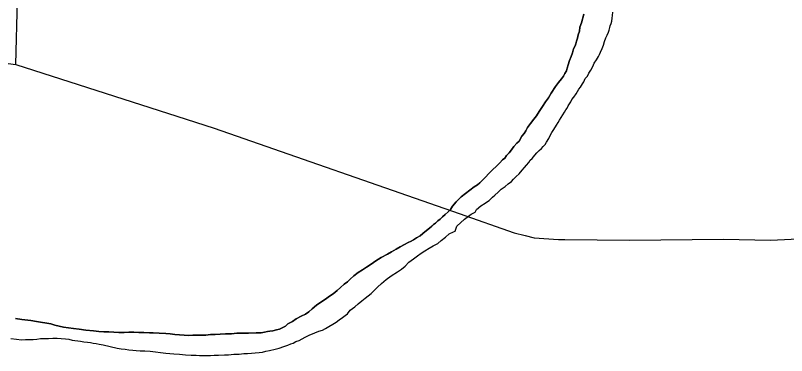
# Model space of a CAD drawing. Extents: x -561 to 1170, y 0 to 846.
# Drawn here: x 115.96 to 126.99, y 206.9 to 211.77 of the extents above; entities that cross this region are included whole.
import ezdxf

# ---------------------------------------------------------------- set-up
doc = ezdxf.new("R2010")
doc.units = 0
for name, color, linetype in [('GM_X_City_Street', 7, 'Continuous'), ('GM_X_Major_River', 7, 'Continuous'), ('GM_X_State_Route', 7, 'Continuous')]:
    doc.layers.add(name, color=color, linetype=linetype)

msp = doc.modelspace()

# ---------------------------------------------------------------- linework, layer by layer
at = {"layer": 'GM_X_City_Street'}
msp.add_lwpolyline([(115.967, 211.064), (116.038, 213.843)], dxfattribs=at)
at = {"layer": 'GM_X_Major_River'}
for points in [[(122.735, 209.119), (122.783, 209.163), (122.815, 209.196), (122.863, 209.235), (122.905, 209.279), (122.964, 209.318), (123.007, 209.357), (123.055, 209.39), (123.081, 209.423), (123.119, 209.462), (123.161, 209.501), (123.204, 209.55), (123.241, 209.589), (123.267, 209.622), (123.299, 209.66), (123.32, 209.693), (123.347, 209.716), (123.389, 209.765), (123.416, 209.798), (123.448, 209.831), (123.48, 209.859), (123.506, 209.892), (123.533, 209.92), (123.554, 209.952), (123.585, 210.002), (123.606, 210.046), (123.632, 210.089), (123.659, 210.133), (123.696, 210.194), (123.722, 210.232), (123.738, 210.265), (123.811, 210.38), (123.832, 210.413), (123.848, 210.44), (123.864, 210.473), (123.901, 210.528), (123.916, 210.561), (123.943, 210.594), (123.98, 210.643), (123.995, 210.676), (124.016, 210.709), (124.038, 210.737), (124.069, 210.786), (124.085, 210.813), (124.106, 210.863), (124.138, 210.896), (124.158, 210.939), (124.185, 210.983), (124.216, 211.033), (124.237, 211.082), (124.269, 211.131), (124.295, 211.175), (124.311, 211.208), (124.326, 211.241), (124.347, 211.29), (124.368, 211.339), (124.383, 211.393), (124.404, 211.443), (124.419, 211.481), (124.44, 211.525), (124.451, 211.552), (124.461, 211.59), (124.466, 211.617), (124.476, 211.65), (124.486, 211.683), (124.491, 211.726), (124.495, 211.764), (124.5, 211.813)], [(122.735, 209.119), (122.783, 209.163), (122.815, 209.196), (122.863, 209.235), (122.905, 209.279), (122.964, 209.318), (123.007, 209.357), (123.055, 209.39), (123.081, 209.423), (123.119, 209.462), (123.161, 209.501), (123.204, 209.55), (123.241, 209.589), (123.267, 209.622), (123.299, 209.66), (123.32, 209.693), (123.347, 209.716), (123.389, 209.765), (123.416, 209.798), (123.448, 209.831), (123.48, 209.859), (123.506, 209.892), (123.533, 209.92), (123.554, 209.952), (123.585, 210.002), (123.606, 210.046), (123.632, 210.089), (123.659, 210.133), (123.696, 210.194), (123.722, 210.232), (123.738, 210.265), (123.811, 210.38), (123.832, 210.413), (123.848, 210.44), (123.864, 210.473), (123.901, 210.528), (123.916, 210.561), (123.943, 210.594), (123.98, 210.643), (123.995, 210.676), (124.016, 210.709), (124.038, 210.737), (124.069, 210.786), (124.085, 210.813), (124.106, 210.863), (124.138, 210.896), (124.158, 210.939), (124.185, 210.983), (124.216, 211.033), (124.237, 211.082), (124.269, 211.131), (124.295, 211.175), (124.311, 211.208), (124.326, 211.241), (124.347, 211.29), (124.368, 211.339), (124.383, 211.393), (124.404, 211.443), (124.419, 211.481), (124.44, 211.525), (124.451, 211.552), (124.461, 211.59), (124.466, 211.617), (124.476, 211.65), (124.486, 211.683), (124.491, 211.726), (124.495, 211.764), (124.5, 211.813)], [(123.864, 211.058), (123.884, 211.118), (123.905, 211.178), (123.926, 211.228), (123.941, 211.287), (123.962, 211.331), (123.972, 211.358), (123.982, 211.397), (123.997, 211.44), (124.007, 211.489), (124.023, 211.538), (124.032, 211.598), (124.053, 211.658), (124.089, 211.783)], [(124.089, 211.783), (124.053, 211.658), (124.032, 211.598), (124.023, 211.538), (124.007, 211.489), (123.997, 211.44), (123.982, 211.397), (123.972, 211.358), (123.962, 211.331), (123.941, 211.287), (123.926, 211.228), (123.905, 211.178), (123.884, 211.118), (123.864, 211.058)], [(118.891, 207.203), (118.967, 207.209), (119.053, 207.211), (119.129, 207.218), (119.205, 207.219), (119.292, 207.221), (119.405, 207.223), (119.476, 207.225), (119.524, 207.236), (119.567, 207.243), (119.6, 207.249), (119.643, 207.255), (119.692, 207.267), (119.735, 207.278), (119.821, 207.318), (119.858, 207.351), (119.922, 207.385), (119.976, 207.424), (120.046, 207.463), (120.11, 207.491), (120.158, 207.525), (120.206, 207.569), (120.265, 207.619), (120.329, 207.664), (120.393, 207.708), (120.452, 207.747), (120.506, 207.781), (120.559, 207.831), (120.607, 207.875), (120.66, 207.919), (120.708, 207.953), (120.746, 207.991), (120.799, 208.041), (120.863, 208.086), (120.922, 208.125), (120.981, 208.164), (121.045, 208.208), (121.115, 208.253), (121.189, 208.303), (121.281, 208.348), (121.34, 208.382), (121.404, 208.421), (121.463, 208.455), (121.522, 208.488), (121.576, 208.517), (121.619, 208.534), (121.651, 208.556), (121.694, 208.584), (121.747, 208.612), (121.785, 208.645), (121.838, 208.69), (121.881, 208.723), (121.913, 208.751), (121.939, 208.773), (121.966, 208.795), (121.998, 208.828), (122.035, 208.851), (122.067, 208.884), (122.105, 208.917), (122.147, 208.956), (122.179, 208.989), (122.211, 209.038), (122.264, 209.099), (122.333, 209.17), (122.52, 209.315), (122.568, 209.343), (122.6, 209.371), (122.637, 209.409), (122.68, 209.453), (122.728, 209.503), (122.775, 209.553), (122.845, 209.614), (122.887, 209.658), (122.925, 209.697), (122.957, 209.724), (122.983, 209.763), (123.02, 209.801), (123.052, 209.84), (123.089, 209.889), (123.131, 209.939), (123.163, 209.967), (123.2, 210.038), (123.232, 210.076), (123.258, 210.115), (123.284, 210.164), (123.327, 210.219), (123.374, 210.28), (123.411, 210.329), (123.448, 210.389), (123.496, 210.461), (123.538, 210.527), (123.58, 210.587), (123.622, 210.653), (123.68, 210.746), (123.727, 210.807), (123.77, 210.856), (123.796, 210.895), (123.817, 210.933), (123.838, 210.971), (123.848, 211.009), (123.864, 211.058)], [(123.864, 211.058), (123.848, 211.009), (123.838, 210.971), (123.817, 210.933), (123.796, 210.895), (123.77, 210.856), (123.727, 210.807), (123.68, 210.746), (123.622, 210.653), (123.58, 210.587), (123.538, 210.527), (123.496, 210.461), (123.448, 210.389), (123.411, 210.329), (123.374, 210.28), (123.327, 210.219), (123.284, 210.164), (123.258, 210.115), (123.232, 210.076), (123.2, 210.038), (123.163, 209.967), (123.131, 209.939), (123.089, 209.889), (123.052, 209.84), (123.02, 209.801), (122.983, 209.763), (122.957, 209.724), (122.925, 209.697), (122.887, 209.658), (122.845, 209.614), (122.775, 209.553), (122.728, 209.503), (122.68, 209.453), (122.637, 209.409), (122.6, 209.371), (122.568, 209.343), (122.52, 209.315), (122.333, 209.17), (122.264, 209.099), (122.211, 209.038), (122.179, 208.989), (122.147, 208.956), (122.105, 208.917), (122.067, 208.884), (122.035, 208.851), (121.998, 208.828), (121.966, 208.795), (121.939, 208.773), (121.913, 208.751), (121.881, 208.723), (121.838, 208.69), (121.785, 208.645), (121.747, 208.612), (121.694, 208.584), (121.651, 208.556), (121.619, 208.534), (121.576, 208.517), (121.522, 208.488), (121.463, 208.455), (121.404, 208.421), (121.34, 208.382), (121.281, 208.348), (121.189, 208.303), (121.115, 208.253), (121.045, 208.208), (120.981, 208.164), (120.922, 208.125), (120.863, 208.086), (120.799, 208.041), (120.746, 207.991), (120.708, 207.953), (120.66, 207.919), (120.607, 207.875), (120.559, 207.831), (120.506, 207.781), (120.452, 207.747), (120.393, 207.708), (120.329, 207.664), (120.265, 207.619), (120.206, 207.569), (120.158, 207.525), (120.11, 207.491), (120.046, 207.463), (119.976, 207.424), (119.922, 207.385), (119.858, 207.351), (119.821, 207.318), (119.735, 207.278), (119.692, 207.267), (119.643, 207.255), (119.6, 207.249), (119.567, 207.243), (119.524, 207.236), (119.476, 207.225), (119.405, 207.223), (119.292, 207.221), (119.205, 207.219), (119.129, 207.218), (119.053, 207.211), (118.967, 207.209), (118.891, 207.203)], [(116.774, 207.119), (116.893, 207.105), (116.942, 207.095), (116.991, 207.09), (117.035, 207.086), (117.073, 207.076), (117.116, 207.071), (117.16, 207.061), (117.214, 207.051), (117.415, 207.006), (117.475, 206.997), (117.529, 206.992), (117.584, 206.982), (117.638, 206.978), (117.687, 206.974), (117.747, 206.969), (117.812, 206.965), (117.888, 206.961), (117.964, 206.952), (118.034, 206.942), (118.11, 206.933), (118.224, 206.924), (118.306, 206.92), (118.392, 206.911), (118.474, 206.907), (118.544, 206.903), (118.593, 206.899), (118.647, 206.9), (118.701, 206.901), (118.75, 206.902), (118.804, 206.903), (118.864, 206.904), (118.95, 206.911), (119.01, 206.912), (119.086, 206.919), (119.162, 206.921), (119.227, 206.927), (119.281, 206.928), (119.335, 206.935), (119.389, 206.936), (119.448, 206.942), (119.492, 206.949), (119.54, 206.96), (119.594, 206.972), (119.675, 206.99), (119.734, 207.007), (119.799, 207.03), (119.858, 207.048), (119.901, 207.065), (119.934, 207.076), (119.971, 207.099), (120.02, 207.116), (120.062, 207.138), (120.105, 207.161), (120.159, 207.189), (120.24, 207.223), (120.299, 207.246), (120.353, 207.263), (120.396, 207.286), (120.546, 207.375), (120.588, 207.409), (120.637, 207.442), (120.674, 207.47), (120.711, 207.498), (120.748, 207.547), (120.812, 207.597), (120.86, 207.641), (120.914, 207.68), (120.962, 207.719), (121.005, 207.752), (121.047, 207.786), (121.09, 207.83), (121.138, 207.88), (121.196, 207.93), (121.26, 207.985), (121.335, 208.041), (121.426, 208.097), (121.48, 208.135), (121.533, 208.18), (121.586, 208.235), (121.65, 208.285), (121.709, 208.324), (121.763, 208.363), (121.816, 208.397), (121.875, 208.436), (121.934, 208.469), (121.998, 208.503), (122.046, 208.547), (122.111, 208.592), (122.164, 208.642), (122.223, 208.67), (122.25, 208.681), (122.27, 208.752), (122.382, 208.852), (122.478, 208.924), (122.532, 208.952), (122.553, 208.99), (122.617, 209.04), (122.676, 209.08), (122.708, 209.102), (122.735, 209.119)], [(116.774, 207.119), (116.893, 207.105), (116.942, 207.095), (116.991, 207.09), (117.035, 207.086), (117.073, 207.076), (117.116, 207.071), (117.16, 207.061), (117.214, 207.051), (117.415, 207.006), (117.475, 206.997), (117.529, 206.992), (117.584, 206.982), (117.638, 206.978), (117.687, 206.974), (117.747, 206.969), (117.812, 206.965), (117.888, 206.961), (117.964, 206.952), (118.034, 206.942), (118.11, 206.933), (118.224, 206.924), (118.306, 206.92), (118.392, 206.911), (118.474, 206.907), (118.544, 206.903), (118.593, 206.899), (118.647, 206.9), (118.701, 206.901), (118.75, 206.902), (118.804, 206.903), (118.864, 206.904), (118.95, 206.911), (119.01, 206.912), (119.086, 206.919), (119.162, 206.921), (119.227, 206.927), (119.281, 206.928), (119.335, 206.935), (119.389, 206.936), (119.448, 206.942), (119.492, 206.949), (119.54, 206.96), (119.594, 206.972), (119.675, 206.99), (119.734, 207.007), (119.799, 207.03), (119.858, 207.048), (119.901, 207.065), (119.934, 207.076), (119.971, 207.099), (120.02, 207.116), (120.062, 207.138), (120.105, 207.161), (120.159, 207.189), (120.24, 207.223), (120.299, 207.246), (120.353, 207.263), (120.396, 207.286), (120.546, 207.375), (120.588, 207.409), (120.637, 207.442), (120.674, 207.47), (120.711, 207.498), (120.748, 207.547), (120.812, 207.597), (120.86, 207.641), (120.914, 207.68), (120.962, 207.719), (121.005, 207.752), (121.047, 207.786), (121.09, 207.83), (121.138, 207.88), (121.196, 207.93), (121.26, 207.985), (121.335, 208.041), (121.426, 208.097), (121.48, 208.135), (121.533, 208.18), (121.586, 208.235), (121.65, 208.285), (121.709, 208.324), (121.763, 208.363), (121.816, 208.397), (121.875, 208.436), (121.934, 208.469), (121.998, 208.503), (122.046, 208.547), (122.111, 208.592), (122.164, 208.642), (122.223, 208.67), (122.25, 208.681), (122.27, 208.752), (122.382, 208.852), (122.478, 208.924), (122.532, 208.952), (122.553, 208.99), (122.617, 209.04), (122.676, 209.08), (122.708, 209.102), (122.735, 209.119)], [(115.961, 207.428), (116.053, 207.414), (116.184, 207.4), (116.265, 207.385), (116.466, 207.351), (116.526, 207.336), (116.586, 207.321), (116.651, 207.306), (116.722, 207.296), (116.792, 207.287), (116.874, 207.278), (116.966, 207.263), (117.08, 207.255), (117.156, 207.245), (117.227, 207.241), (117.297, 207.237), (117.368, 207.233), (117.438, 207.229), (117.514, 207.23), (117.585, 207.232), (117.655, 207.233), (117.725, 207.229), (117.796, 207.23), (117.877, 207.226), (117.932, 207.222), (118.018, 207.218), (118.11, 207.215), (118.176, 207.211), (118.241, 207.201), (118.376, 207.193), (118.436, 207.188), (118.496, 207.19), (118.571, 207.191), (118.626, 207.192), (118.685, 207.193), (118.75, 207.2), (118.815, 207.201), (118.891, 207.203)], [(118.891, 207.203), (118.815, 207.201), (118.75, 207.2), (118.685, 207.193), (118.626, 207.192), (118.571, 207.191), (118.496, 207.19), (118.436, 207.188), (118.376, 207.193), (118.241, 207.201), (118.176, 207.211), (118.11, 207.215), (118.018, 207.218), (117.932, 207.222), (117.877, 207.226), (117.796, 207.23), (117.725, 207.229), (117.655, 207.233), (117.585, 207.232), (117.514, 207.23), (117.438, 207.229), (117.368, 207.233), (117.297, 207.237), (117.227, 207.241), (117.156, 207.245), (117.08, 207.255), (116.966, 207.263), (116.874, 207.278), (116.792, 207.287), (116.722, 207.296), (116.651, 207.306), (116.586, 207.321), (116.526, 207.336), (116.466, 207.351), (116.265, 207.385), (116.184, 207.4), (116.053, 207.414), (115.961, 207.428)], [(115.896, 207.145), (115.977, 207.136), (116.048, 207.126), (116.107, 207.128), (116.172, 207.129), (116.216, 207.13), (116.27, 207.136), (116.318, 207.142), (116.378, 207.144), (116.437, 207.145), (116.497, 207.146), (116.557, 207.147), (116.616, 207.143), (116.676, 207.138), (116.725, 207.134), (116.774, 207.119)], [(115.896, 207.145), (115.977, 207.136), (116.048, 207.126), (116.107, 207.128), (116.172, 207.129), (116.216, 207.13), (116.27, 207.136), (116.318, 207.142), (116.378, 207.144), (116.437, 207.145), (116.497, 207.146), (116.557, 207.147), (116.616, 207.143), (116.676, 207.138), (116.725, 207.134), (116.774, 207.119)]]:
    msp.add_lwpolyline(points, dxfattribs=at)
at = {"layer": 'GM_X_State_Route'}
for points in [[(112.964, 211.485), (113.048, 211.474), (113.742, 211.371), (115.376, 211.141), (115.967, 211.064), (118.271, 210.324)], [(118.271, 210.324), (118.805, 210.152), (122.306, 208.93)], [(123.815, 208.559), (124.742, 208.549), (126.083, 208.565), (126.757, 208.551), (127.253, 208.575), (127.427, 208.582), (127.499, 208.595), (127.802, 208.65), (128.045, 208.719), (128.297, 208.83), (128.604, 209.022), (128.917, 209.214), (129.174, 209.368)], [(122.306, 208.93), (123.092, 208.656), (123.251, 208.615)], [(123.251, 208.615), (123.377, 208.583), (123.724, 208.56), (123.815, 208.559)]]:
    msp.add_lwpolyline(points, dxfattribs=at)

doc.saveas('drawing.dxf')
